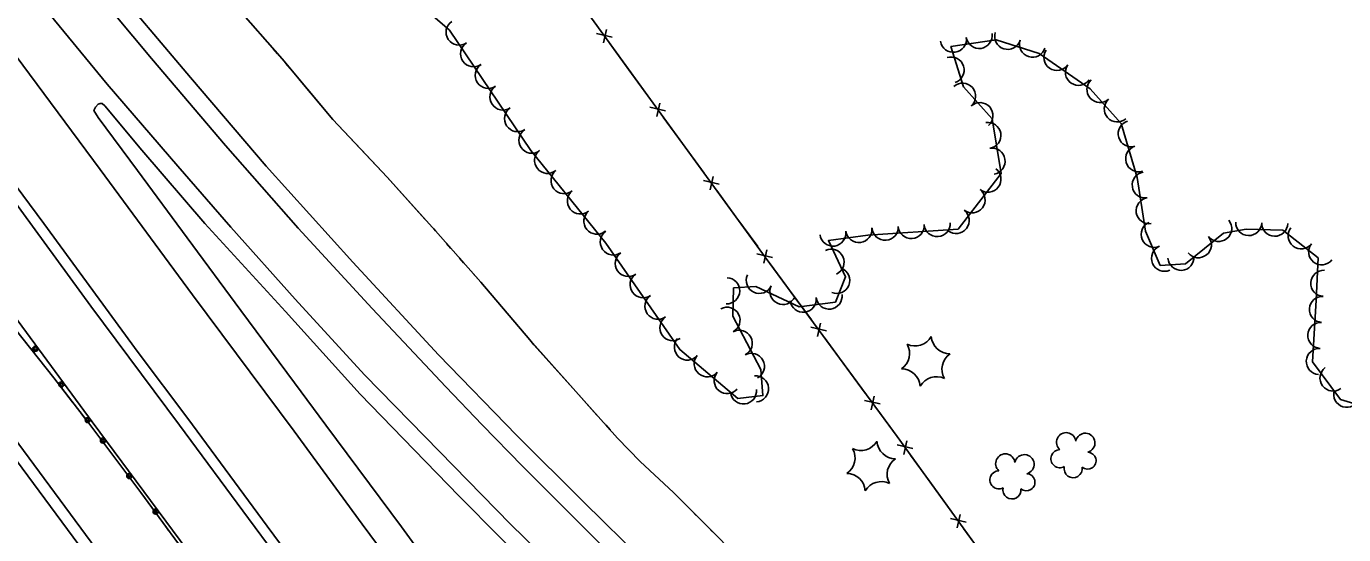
# Model space of a CAD drawing. Extents: x 353423 to 364002, y 127000 to 201942.
# Drawn here: x 358569.3 to 358973.5, y 133495.3 to 133651.2 of the extents above; entities that cross this region are included whole.
import ezdxf

# ---------------------------------------------------------------- set-up
doc = ezdxf.new("R2010")
doc.units = 0
for name, color, linetype in [('E_DTM_SlopeBottom', 7, 'Continuous'), ('E_DTM_SlopeTop', 7, 'Continuous'), ('E_FEN_Generic', 7, 'Continuous'), ('E_MISCPROP', 7, 'Continuous'), ('E_STRUCT_WingWall', 7, 'Continuous')]:
    doc.layers.add(name, color=color, linetype=linetype)

msp = doc.modelspace()

# ---------------------------------------------------------------- linework, layer by layer
at = {"layer": 'E_DTM_SlopeBottom'}
for p, q in [((358746.36, 133646.1), (358747.29, 133650.22)), ((358749.08, 133647.86), (358744.28, 133648.97)), ((358765.44, 133625.32), (358760.64, 133626.41)), ((358762.73, 133623.55), (358763.64, 133627.67)), ((358781.86, 133602.81), (358777.05, 133603.9)), ((358779.14, 133601.04), (358780.06, 133605.17)), ((358798.28, 133580.3), (358793.47, 133581.39)), ((358795.56, 133578.53), (358796.48, 133582.66)), ((358814.77, 133557.85), (358809.96, 133558.93)), ((358812.06, 133556.07), (358812.96, 133560.2)), ((358828.54, 133533.61), (358829.45, 133537.74)), ((358831.26, 133535.39), (358826.45, 133536.47)), ((358841.27, 133521.69), (358836.47, 133522.8)), ((358838.55, 133519.92), (358839.48, 133524.05)), ((358854.88, 133497.36), (358855.81, 133501.48)), ((358857.61, 133499.12), (358852.8, 133500.23))]:
    msp.add_line(p, q, dxfattribs=at)
for points in [[(358836.43, 133525.4), (358796.03, 133580.43), (358760.79, 133628.75), (358724.55, 133678.75), (358709.17, 133698.85), (358664.38, 133740.86), (358599.77, 133800.98), (358519.01, 133875.61), (358455.91, 133934.64), (358435.86, 133952.59)], [(358754.2, 133637.84), (358748.36, 133645.9)], [(358760.84, 133628.67), (358760.79, 133628.75), (358754.2, 133637.84)], [(358770.59, 133615.31), (358764.72, 133623.36)], [(358777.26, 133606.17), (358770.59, 133615.31)], [(358787.01, 133592.8), (358781.14, 133600.85)], [(358793.68, 133583.66), (358787.01, 133592.8)], [(358803.46, 133570.32), (358797.56, 133578.34)], [(358810.16, 133561.19), (358803.46, 133570.32)], [(358819.95, 133547.86), (358814.05, 133555.89)], [(358826.65, 133538.74), (358819.95, 133547.86)], [(358836.43, 133525.4), (358830.54, 133533.43)], [(359601.35, 133044.36), (359569.19, 133027.16), (359549.21, 133016.04), (359526.01, 133003.38), (359513, 132996.71), (359478.58, 133021.06), (359423.86, 133060.42), (359387.11, 133087.24), (359339.85, 133121.07), (359292.97, 133154.62), (359247.78, 133187.48), (359210.3, 133213.32), (359153.39, 133253.32), (359104.72, 133288.83), (359062.23, 133318.45), (359023.79, 133346.01), (358972.44, 133382.5), (358906.72, 133429.55), (358880.15, 133465.01), (358836.43, 133525.4)], [(358836.68, 133525.06), (358836.43, 133525.4)], [(358846.38, 133511.66), (358840.54, 133519.73)], [(358853.02, 133502.49), (358846.38, 133511.66)], [(358862.72, 133489.09), (358856.88, 133497.16)]]:
    msp.add_lwpolyline(points, dxfattribs=at)
at = {"layer": 'E_DTM_SlopeTop'}
for points in [[(358426.16, 133877.85), (358444.54, 133853.9), (358473.07, 133816.88), (358497.01, 133785.79), (358520.47, 133756.39), (358545.34, 133725.02), (358568.91, 133696.33), (358593.18, 133666.86), (358619.62, 133635.5), (358642.87, 133608.27), (358669.48, 133578.91), (358695.76, 133550.47), (358719.81, 133525.68)], [(358427.98, 133866.96), (358447.76, 133841.26), (358475.64, 133804.95), (358499.53, 133774.24), (358523.91, 133743.42), (358547.15, 133714.62), (358580.13, 133674.49), (358607.7, 133641.32), (358630.41, 133614.69), (358652.74, 133589.31), (358675.41, 133564.69), (358697.96, 133540.66), (358709.12, 133529.01)], [(358427.64, 133842.77), (358450.55, 133812.94), (358476.17, 133779.51), (358503.57, 133744.61), (358526.49, 133715.53), (358553.52, 133682.92), (358574.17, 133657.7), (358594.12, 133633.47), (358615.74, 133608.31), (358632.02, 133589.63), (358651.76, 133567.57), (358673.07, 133544.31), (358691.64, 133525.31)], [(358426.57, 133830.55), (358455.05, 133791.84), (358479.58, 133758.58), (358507.67, 133720.69), (358533.77, 133685.63), (358563.82, 133645.18), (358591.92, 133607.24), (358620.28, 133568.8), (358651.43, 133527.05)], [(358421.8, 133796.91), (358440.49, 133771.76), (358463.67, 133740.46), (358489.34, 133705.62), (358510.41, 133677.2), (358530.62, 133650.15), (358550.56, 133623.09), (358574.61, 133590.7), (358603.57, 133551.18), (358618.85, 133530.92)], [(358421.37, 133792.31), (358440.23, 133766.89), (358466.21, 133731.29), (358489.88, 133699.28), (358513.44, 133667.16), (358535.92, 133637.33), (358561.21, 133603.52), (358589.09, 133565.36), (358616.3, 133528.83)], [(358593.33, 133626.79), (358592.57, 133627.5), (358591.97, 133627.55), (358591.32, 133627.34), (358590.55, 133626.36), (358589.95, 133625.33), (358591.3, 133623.27), (358603.35, 133606.93), (358618.59, 133586.3), (358635.07, 133564.09), (358651.61, 133541.83), (358661.23, 133528.87)], [(358593.33, 133626.79), (358604.68, 133613.17), (358624.09, 133590.74), (358648.81, 133563.72), (358671.74, 133538.39), (358684.91, 133524.83)], [(359149.33, 132730.14), (359141.98, 132740.02), (359121.46, 132767.94), (359094.32, 132804.79), (359065.49, 132843.54), (359041.09, 132876.48), (359013.99, 132913.16), (358986.74, 132950.18), (358957.65, 132989.48), (358930.02, 133026.89), (358903.35, 133063.01), (358876.85, 133098.64), (358852.29, 133132.02), (358827.39, 133165.47), (358799.27, 133203.16), (358770.72, 133241.91), (358742.22, 133280.32), (358712.97, 133319.96), (358683.29, 133360.05), (358650.11, 133404.77), (358618.43, 133447.54), (358590.64, 133485.12), (358555.73, 133532.13)], [(358616.3, 133528.83), (358637.41, 133500.24), (358661.06, 133468.36), (358684.87, 133436.03), (358706.21, 133407.39), (358731.42, 133373.33), (358752.05, 133345.25), (358776.23, 133312.58), (358797.84, 133283.49), (358821.28, 133252.22), (358841.42, 133224.75), (358867.11, 133189.97), (358892.17, 133156.36), (358916.9, 133123.08), (358940.49, 133091.03), (358967.05, 133055.41), (358992.91, 133020.46), (359017.26, 132987.68), (359043.38, 132952.17), (359068.64, 132917.95), (359095.1, 132882.38)], [(358618.85, 133530.92), (358643.15, 133497.92), (358666.96, 133465.92), (358692.16, 133431.65), (358712.75, 133404.01), (358734.73, 133374.47), (358762.57, 133336.4), (358785.04, 133306.24), (358806.64, 133276.99), (358836.91, 133236.23), (358869.67, 133192.12), (358899.62, 133151.64), (358928.82, 133112.22), (358958.07, 133072.52), (358985.54, 133035.73), (359014.64, 132996.42), (359042.11, 132959.29), (359074.64, 132915.24), (359115.59, 132860.13), (359149.79, 132813.79), (359183.95, 132767.67), (359193.8, 132754.32)], [(358661.23, 133528.87), (358684.39, 133497.66), (358709.65, 133462.94), (358736, 133427.87), (358763.21, 133391.46), (358791.6, 133353.27), (358814.98, 133321.56), (358835.13, 133294.64), (358860.55, 133259.92), (358884.84, 133226.87), (358906.44, 133197.56), (358928.85, 133167.35), (358948.51, 133140.61), (358967.37, 133115.48), (358989.67, 133085.33), (359011.54, 133055.74), (359032.12, 133027.88), (359057.76, 132993.1), (359079.2, 132964.23), (359104.84, 132929.61), (359137.28, 132886.11)], [(359230.99, 133095.09), (359201.56, 133117.92), (359173.01, 133140.35), (359137.76, 133167.58), (359104.31, 133193.79), (359072.49, 133218.64), (359041.92, 133242.65), (359008.03, 133268.92), (358971.26, 133297.5), (358932.54, 133327.72), (358903.23, 133350.93), (358883.22, 133367.32), (358865.29, 133382.23), (358840.57, 133403.44), (358817.78, 133424.11), (358792.71, 133447.37), (358769.66, 133469.26), (358746.72, 133491.15), (358721.52, 133516.34), (358709.12, 133529.01)], [(359041.87, 132881.2), (359018.38, 132913.08), (358997.26, 132941.39), (358970.11, 132978.07), (358944.47, 133012.74), (358922.43, 133042.39), (358898.46, 133074.83), (358873.47, 133108.61), (358849.55, 133140.93), (358827.25, 133171.08), (358805.7, 133200.17), (358778.28, 133237.36), (358748.71, 133277.33), (358723.12, 133311.67), (358696.19, 133348.52), (358673.89, 133378.89), (358646.53, 133415.63), (358615.81, 133456.78), (358589.15, 133493.02), (358565.29, 133525.4)], [(358651.43, 133527.05), (358672.32, 133498.53), (358696.78, 133465.64), (358721.72, 133431.75), (358745.26, 133399.98), (358771.17, 133364.92), (358796.01, 133331.42), (358823.48, 133294.51), (358850.15, 133258.44), (358882.58, 133214.72), (358910.16, 133177.42), (358937.04, 133141.19), (358962.2, 133107.13), (358993.6, 133064.81), (359019.57, 133029.69), (359044.67, 132995.85), (359069.78, 132961.96), (359100.81, 132920.03), (359127.9, 132883.57), (359157.04, 132843.99), (359184.52, 132806.91), (359208.65, 132774.36), (359214.96, 132765.82)], [(359214.95, 133081.67), (359188.29, 133102.25), (359161.04, 133123.5), (359127.7, 133149.27), (359099.63, 133171.36), (359072.93, 133192.27), (359041.16, 133216.9), (359011.24, 133240.07), (358985.85, 133260.57), (358961.05, 133279.8), (358934.29, 133300.54), (358901.22, 133326.52), (358872.33, 133348.9), (358847.95, 133369.99), (358826.22, 133388.83), (358803.97, 133409.23), (358778.42, 133432.76), (358756.35, 133454.09), (358727.22, 133481.77), (358702.08, 133507.06), (358684.91, 133524.83)], [(359220.27, 133084.11), (359192.21, 133106.15), (359163.16, 133128.64), (359128.29, 133155.7), (359095.22, 133181.79), (359056.28, 133212.12), (359023.91, 133237.2), (358980.57, 133271.13), (358943.58, 133300.1), (358914.97, 133322.2), (358879.78, 133349.98), (358859.73, 133366.7), (358839.41, 133384.19), (358819.76, 133401.67), (358795.18, 133424.2), (358768.98, 133449.07), (358743.33, 133473.66), (358717.8, 133498.57), (358691.64, 133525.31)], [(359213.31, 133115.24), (359183.61, 133138.29), (359157.94, 133158.52), (359132.86, 133178.08), (359106.05, 133198.94), (359084.35, 133216.02), (359053.51, 133240.03), (359027.18, 133260.71), (359000.32, 133281.79), (358970.95, 133304.73), (358941.3, 133327.57), (358914.21, 133348.81), (358887.41, 133370.22), (358865.13, 133389.01), (358845.31, 133406.5), (358824.96, 133424.87), (358804.99, 133443.46), (358779.82, 133467.05), (358758.56, 133487.42), (358740.24, 133505.32), (358719.81, 133525.68)]]:
    msp.add_lwpolyline(points, dxfattribs=at)
at = {"layer": 'E_FEN_Generic'}
for points in [[(358682.38, 133664.57), (358699.12, 133650.06), (358724.04, 133613.13), (358747.08, 133584.73), (358769.77, 133552.07), (358787.59, 133537.06), (358795.28, 133537.95), (358794.64, 133545.97), (358786.01, 133562.29), (358786.29, 133570.98), (358793.14, 133571.45)], [(358793.14, 133571.45), (358806.4, 133565.22), (358817.52, 133566.6), (358820.64, 133574.36), (358815.41, 133585.49), (358827.45, 133587.12), (358855.18, 133589.02), (358868.36, 133606.1), (358865.58, 133622.82), (358856.84, 133632.62), (358852.96, 133645), (358866.84, 133647.04), (358880.02, 133642.89), (358895.68, 133632.06), (358905.17, 133621.42), (358910.12, 133604.86), (358912.65, 133588.4), (358917.21, 133577.86), (358924.9, 133578.33), (358936.62, 133587.73), (358943.56, 133588.96), (358954.84, 133588.67), (358965.66, 133580.19), (358965.03, 133567.25), (358963.91, 133548.29), (358972.5, 133536.76), (358980.67, 133534.3)]]:
    msp.add_lwpolyline(points, dxfattribs=at)
for centre, radius, start, end in [((358702.08, 133649.41), 4, 124.0296, 304.0143), ((358706.55, 133642.78), 4, 124.0296, 304.0143), ((358853.73, 133647.23), 4, 188.3677, 8.3524), ((358861.65, 133648.39), 4, 188.3677, 8.3524), ((358870.38, 133648.12), 4, 162.5732, 342.5579), ((358878.01, 133645.72), 4, 162.5732, 342.5579), ((358885.52, 133641.64), 4, 145.3465, 325.3312), ((358711.03, 133636.15), 4, 124.0296, 304.0143), ((358853.03, 133637.77), 4, 287.4214, 107.4061), ((358892.1, 133637.09), 4, 145.3465, 325.3312), ((358898.71, 133631.82), 4, 131.7156, 311.7003), ((358715.5, 133629.52), 4, 124.0296, 304.0143), ((358856.57, 133629.78), 4, 311.7092, 131.6938), ((358719.98, 133622.89), 4, 124.0296, 304.0143), ((358861.89, 133623.8), 4, 311.7092, 131.6938), ((358904.03, 133625.85), 4, 131.7156, 311.7003), ((358908.3, 133618.25), 4, 106.6616, 286.6463), ((358724.45, 133616.26), 4, 124.0296, 304.0143), ((358864.3, 133617.73), 4, 279.4513, 99.436), ((358865.62, 133609.84), 4, 279.4513, 99.436), ((358910.59, 133610.59), 4, 106.6616, 286.6463), ((358729.22, 133610.08), 4, 129.0558, 309.0405), ((358734.26, 133603.86), 4, 129.0558, 309.0405), ((358864.34, 133604.32), 4, 232.3564, 52.3411), ((358912.59, 133602.56), 4, 98.746, 278.7307), ((358739.3, 133597.65), 4, 129.0558, 309.0405), ((358859.46, 133597.99), 4, 232.3564, 52.3411), ((358913.81, 133594.65), 4, 98.746, 278.7307), ((358744.34, 133591.44), 4, 129.0558, 309.0405), ((358854.57, 133591.66), 4, 232.3564, 52.3411), ((358832.81, 133589.58), 4, 183.9379, 3.9226), ((358840.79, 133590.13), 4, 183.9379, 3.9226), ((358848.77, 133590.68), 4, 183.9379, 3.9226), ((358915.36, 133587.4), 4, 113.3849, 293.3696), ((358935.14, 133589.22), 4, 218.7117, 38.6964), ((358944.34, 133591.03), 4, 178.5302, 358.5149), ((358952.34, 133590.83), 4, 178.5302, 358.5149), ((358749.4, 133585.06), 4, 124.7953, 304.7799), ((358816.78, 133587.79), 4, 187.7104, 7.6951), ((358824.71, 133588.86), 4, 187.7104, 7.6951), ((358928.9, 133584.22), 4, 218.7117, 38.6964), ((358960.42, 133586.96), 4, 141.9588, 321.9434), ((358753.97, 133578.49), 4, 124.7953, 304.7799), ((358816.21, 133578.86), 4, 295.1494, 115.1341), ((358918.54, 133580.06), 4, 113.3849, 293.3696), ((358966.72, 133582.03), 4, 141.9588, 321.9434), ((358923.57, 133580.35), 4, 183.5346, 3.5193), ((358758.53, 133571.92), 4, 124.7953, 304.7799), ((358784.17, 133570.08), 4, 268.1509, 88.1356), ((358794.19, 133573.27), 4, 154.8455, 334.8302), ((358817.93, 133573.25), 4, 248.1081, 68.0928), ((358967.38, 133572.4), 4, 87.2174, 267.2021), ((358801.43, 133569.87), 4, 154.8455, 334.8302), ((358763.1, 133565.35), 4, 124.7953, 304.7799), ((358807.65, 133567.49), 4, 187.0873, 7.0719), ((358815.59, 133568.47), 4, 187.0873, 7.0719), ((358966.96, 133564.39), 4, 86.6129, 266.5976), ((358767.66, 133558.78), 4, 124.7953, 304.7799), ((358784.28, 133561.07), 4, 297.8757, 117.8604), ((358788.02, 133554), 4, 297.8757, 117.8604), ((358966.49, 133556.41), 4, 86.6129, 266.5976), ((358772.1, 133552.84), 4, 139.8925, 319.8772), ((358834.58, 133550.83), 5.72, 304.5822, 30.3471), ((358841.97, 133558.89), 5.72, 244.5822, 330.3471), ((358852.65, 133556.52), 5.72, 184.5822, 270.3471), ((358778.22, 133547.69), 4, 139.8925, 319.8772), ((358791.76, 133546.93), 4, 297.8757, 117.8604), ((358855.94, 133546.08), 5.72, 124.5822, 210.3471), ((358966.01, 133548.42), 4, 86.6129, 266.5976), ((358784.34, 133542.54), 4, 139.8925, 319.8772), ((358837.86, 133540.39), 5.72, 4.5822, 90.3471), ((358970.21, 133543.33), 4, 126.6698, 306.6545), ((358793.01, 133540.02), 4, 274.5669, 94.5515), ((358848.54, 133538.02), 5.72, 64.5822, 150.3471), ((358789.32, 133539.37), 4, 186.6214, 6.6061), ((358974.4, 133538.37), 4, 163.3188, 343.3035), ((358888.35, 133523.62), 2.97, 7.7946, 229.0284), ((358894.2, 133523.44), 2.97, 285.4454, 168.4187), ((358817.83, 133518.84), 5.72, 303.8659, 29.6308), ((358825.33, 133526.81), 5.72, 243.8659, 329.6308), ((358835.98, 133524.31), 5.72, 183.8659, 269.6308), ((358886.44, 133518.6), 2.78, 90.7655, 298.5384), ((358839.13, 133513.83), 5.72, 123.8659, 209.6308), ((358869.67, 133517.11), 2.97, 7.0782, 228.3121), ((358875.52, 133516.87), 2.97, 284.7291, 167.7023), ((358894.91, 133517.97), 2.61, 230.1506, 88.0832), ((358820.98, 133508.37), 5.72, 3.8659, 89.6308), ((358867.69, 133512.12), 2.78, 90.0491, 297.8221), ((358876.15, 133511.38), 2.61, 229.4343, 87.3669), ((358890.48, 133515.55), 2.78, 167.4425, 8.4535), ((358831.63, 133505.86), 5.72, 63.8659, 149.6308), ((358871.7, 133509.02), 2.78, 166.7261, 7.7372)]:
    msp.add_arc(centre, radius, start, end, dxfattribs=at)
at = {"layer": 'E_MISCPROP'}
for points in [[(358589.51, 133529.9), (358541.37, 133595.12), (358507, 133641.39), (358471.88, 133688.48), (358424.14, 133753.4)], [(358589.51, 133529.9), (358541.37, 133595.12), (358507, 133641.39), (358471.88, 133688.48), (358424.14, 133753.4)], [(359126.98, 132804.28), (359093.46, 132849.12), (359039.06, 132922.65), (358995.27, 132982.11), (358952.81, 133039.23), (358910.9, 133095.63), (358862.69, 133160.95), (358818.15, 133221.58), (358771.91, 133283.29), (358724.78, 133347.21), (358675.81, 133413.26), (358623.24, 133484.45), (358589.51, 133529.9)], [(359126.98, 132804.28), (359093.46, 132849.12), (359039.06, 132922.65), (358995.27, 132982.11), (358952.81, 133039.23), (358910.9, 133095.63), (358862.69, 133160.95), (358818.15, 133221.58), (358771.91, 133283.29), (358724.78, 133347.21), (358675.81, 133413.26), (358623.24, 133484.45), (358589.51, 133529.9)]]:
    msp.add_lwpolyline(points, dxfattribs=at)
for centre, radius in [((358572.01, 133552.28), 0.79), ((358571.99, 133552.31), 0.398), ((358580.07, 133541.37), 0.79), ((358580.04, 133541.4), 0.398), ((358588.12, 133530.45), 0.79), ((358588.1, 133530.49), 0.398), ((358592.79, 133524.16), 0.79), ((358592.76, 133524.19), 0.398), ((358600.87, 133513.27), 0.79), ((358600.85, 133513.3), 0.398), ((358608.95, 133502.37), 0.79), ((358608.93, 133502.41), 0.398)]:
    msp.add_circle(centre, radius, dxfattribs=at)
at = {"layer": 'E_STRUCT_WingWall'}
for points in [[(358434.66, 133934.63), (358451.45, 133909.81), (358469.22, 133881.46), (358483.15, 133860.56), (358497.03, 133840.37), (358514.86, 133815.28), (358528.47, 133795.25), (358541.86, 133774.08), (358554.5, 133756.39), (358566.33, 133740.17), (358579.9, 133721.98), (358594.01, 133706.24), (358608.44, 133688.22), (358619.8, 133674.44), (358633.53, 133657.4), (358647.75, 133641.22), (358663.32, 133622.65), (358680.03, 133604.95), (358694.85, 133588.44), (358708.69, 133572.7), (358723.73, 133555), (358737.03, 133540.13), (358750.67, 133524.94)], [(358419.08, 133748.73), (358430.22, 133736.2), (358441.95, 133720.9), (358453.51, 133705.11), (358465.23, 133688.51), (358474.69, 133675.99), (358485.01, 133663.68), (358495.72, 133650.18), (358504.69, 133638.74), (358515.17, 133624.81), (358526.09, 133610.82), (358537.93, 133595.52), (358550.73, 133578.91), (358563.59, 133561.17), (358577.76, 133543.41), (358588.46, 133529.48)], [(358641.07, 133648.81), (358642.4, 133647.31)], [(358645.04, 133644.31), (358646.36, 133642.8)], [(358648.96, 133639.77), (358650.25, 133638.24)], [(358652.82, 133635.17), (358663.32, 133622.65), (358672.01, 133613.45)], [(358672.01, 133613.45), (358680.03, 133604.95), (358691.6, 133592.07)], [(358694.27, 133589.09), (358694.85, 133588.44), (358695.6, 133587.59)], [(358698.24, 133584.59), (358699.56, 133583.09)], [(358702.2, 133580.08), (358703.52, 133578.58)], [(358706.16, 133575.58), (358708.69, 133572.7), (358723.73, 133555), (358725.02, 133553.55)], [(358565.54, 133558.72), (358577.76, 133543.41), (358583.49, 133535.94)], [(358725.02, 133553.55), (358737.03, 133540.13), (358744.38, 133531.95)], [(358585.93, 133532.77), (358587.15, 133531.18)], [(358588.46, 133529.48), (358604.47, 133508.2), (358622.72, 133483.24), (358640.87, 133458.46), (358660.6, 133432.27), (358682.18, 133402.35), (358690.62, 133389.91), (358694.18, 133384.89), (358695.35, 133382.72)], [(358588.46, 133529.48), (358604.47, 133508.2), (358605.87, 133506.28)], [(358747.05, 133528.98), (358748.39, 133527.49)], [(358750.67, 133524.94), (358757.6, 133517.71), (358767.86, 133508.22), (358780.59, 133495.43), (358790.08, 133485.85), (358797.64, 133477.06), (358806.58, 133468.25), (358818.49, 133458.9), (358830.59, 133447.39), (358841.5, 133437.39), (358852.15, 133428.39), (358866.38, 133416.07), (358880.11, 133407.01), (358891.87, 133398.32), (358898.85, 133394.23), (358909.23, 133388.6), (358916.27, 133384.67), (358926.25, 133378.6), (358936.06, 133372.1), (358948.03, 133365.83), (358961.84, 133358.2), (358973.16, 133352.72), (358984.36, 133346.9)], [(358750.67, 133524.94), (358757.6, 133517.71), (358767.86, 133508.22), (358771.4, 133504.67)], [(358608.23, 133503.05), (358609.41, 133501.44)], [(358774.22, 133501.84), (358775.63, 133500.42)], [(358611.77, 133498.21), (358612.95, 133496.6)], [(358778.45, 133497.58), (358779.86, 133496.17)]]:
    msp.add_lwpolyline(points, dxfattribs=at)

doc.saveas('drawing.dxf')
